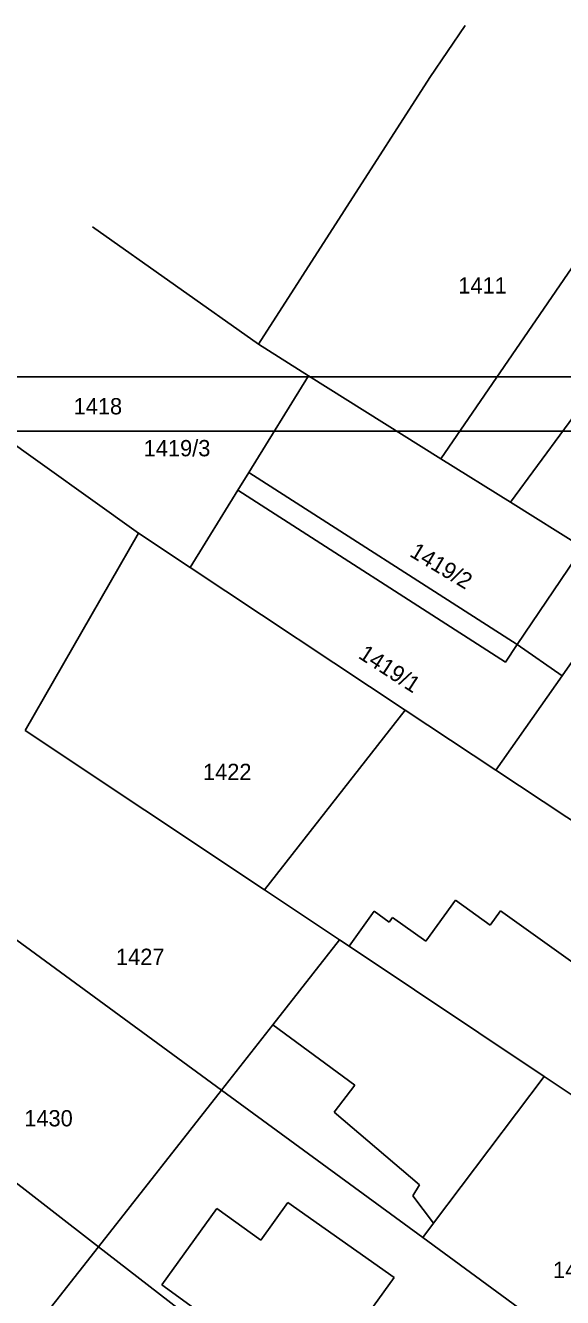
# Model space of a CAD drawing. Extents: x -601580 to 4, y -1204314 to 4.
# Drawn here: x -599697.9 to -599673.2, y -1204061.9 to -1204003.3 of the extents above; entities that cross this region are included whole.
import ezdxf

# ---------------------------------------------------------------- set-up
doc = ezdxf.new("R2010")
doc.units = 0
for name, color, linetype in [('00-KN-HRANICE PARCEL', 7, 'Continuous'), ('00-KN-PARC. CISLA', 7, 'Continuous'), ('00-KN-VNITRNI KRESBA', 7, 'Continuous'), ('00-RAZÍTKO', 7, 'Continuous')]:
    doc.layers.add(name, color=color, linetype=linetype)

msp = doc.modelspace()

# ---------------------------------------------------------------- linework, layer by layer
for points in [[(-599518.659, -1204168.008), (-599518.659, -1204019.508), (-599728.659, -1204019.508), (-599728.659, -1204168.008)], [(-599521.159, -1204165.508), (-599521.159, -1204022.008), (-599726.159, -1204022.008), (-599726.159, -1204165.508)]]:
    msp.add_lwpolyline(points, close=True)
at = {"layer": '00-KN-HRANICE PARCEL'}
for p, q in [((-599668.859, -1204008.756), (-599678.799, -1204023.286)), ((-599694.819, -1204012.606), (-599687.199, -1204018.006)), ((-599687.199, -1204018.006), (-599684.899, -1204019.456)), ((-599704.379, -1204018.366), (-599692.709, -1204026.706)), ((-599687.639, -1204023.906), (-599684.899, -1204019.456)), ((-599684.899, -1204019.456), (-599678.799, -1204023.286)), ((-599688.149, -1204024.726), (-599687.639, -1204023.906)), ((-599687.639, -1204023.906), (-599675.289, -1204031.826)), ((-599690.339, -1204028.286), (-599688.149, -1204024.726)), ((-599692.709, -1204026.706), (-599697.929, -1204035.786)), ((-599692.709, -1204026.706), (-599690.339, -1204028.286)), ((-599675.289, -1204031.826), (-599672.269, -1204027.366)), ((-599690.339, -1204028.286), (-599680.449, -1204034.846)), ((-599670.139, -1204028.846), (-599673.229, -1204033.266)), ((-599673.229, -1204033.266), (-599675.289, -1204031.826)), ((-599676.279, -1204037.606), (-599673.229, -1204033.266)), ((-599680.449, -1204034.846), (-599686.919, -1204043.126)), ((-599680.449, -1204034.846), (-599676.279, -1204037.606)), ((-599697.929, -1204035.786), (-599686.919, -1204043.126)), ((-599701.739, -1204042.916), (-599688.889, -1204052.336)), ((-599686.919, -1204043.126), (-599683.469, -1204045.426)), ((-599706.639, -1204050.186), (-599694.549, -1204059.546)), ((-599688.889, -1204052.336), (-599694.549, -1204059.546)), ((-599699.999, -1204066.486), (-599694.549, -1204059.546))]:
    msp.add_line(p, q, dxfattribs=at)
for points in [[(-599677.689, -1204003.336), (-599679.319, -1204005.736), (-599687.199, -1204018.006)], [(-599678.799, -1204023.286), (-599675.609, -1204025.276), (-599672.269, -1204027.366)], [(-599675.289, -1204031.826), (-599675.839, -1204032.636), (-599688.149, -1204024.726)], [(-599676.279, -1204037.606), (-599668.609, -1204042.696), (-599659.749, -1204048.576)], [(-599688.889, -1204052.336), (-599686.539, -1204049.336), (-599683.469, -1204045.426)], [(-599683.469, -1204045.426), (-599683.029, -1204045.716), (-599674.049, -1204051.706), (-599666.049, -1204057.046)], [(-599688.889, -1204052.336), (-599679.639, -1204059.116), (-599671.839, -1204064.836)], [(-599694.549, -1204059.546), (-599685.179, -1204066.806), (-599677.669, -1204072.676)]]:
    msp.add_lwpolyline(points, dxfattribs=at)
at = {"layer": '00-KN-VNITRNI KRESBA'}
for p, q in [((-599675.609, -1204025.276), (-599671.619, -1204019.856)), ((-599681.869, -1204044.106), (-599683.029, -1204045.716)), ((-599681.189, -1204044.606), (-599681.869, -1204044.106)), ((-599678.139, -1204043.596), (-599679.499, -1204045.486)), ((-599676.539, -1204044.746), (-599678.139, -1204043.596)), ((-599676.069, -1204044.086), (-599676.539, -1204044.746)), ((-599671.799, -1204047.146), (-599676.069, -1204044.086)), ((-599681.029, -1204044.386), (-599681.189, -1204044.606)), ((-599679.499, -1204045.486), (-599681.029, -1204044.386)), ((-599682.759, -1204052.106), (-599686.539, -1204049.336)), ((-599674.049, -1204051.706), (-599679.149, -1204058.466)), ((-599683.709, -1204053.346), (-599682.759, -1204052.106)), ((-599679.789, -1204056.696), (-599683.709, -1204053.346)), ((-599680.099, -1204057.206), (-599679.789, -1204056.696)), ((-599687.089, -1204059.236), (-599685.839, -1204057.506)), ((-599685.839, -1204057.506), (-599680.959, -1204060.966)), ((-599679.149, -1204058.466), (-599680.099, -1204057.206)), ((-599691.639, -1204061.296), (-599689.109, -1204057.786)), ((-599689.109, -1204057.786), (-599687.089, -1204059.236)), ((-599679.149, -1204058.466), (-599679.639, -1204059.116)), ((-599680.959, -1204060.966), (-599684.779, -1204066.256)), ((-599684.779, -1204066.256), (-599691.639, -1204061.296))]:
    msp.add_line(p, q, dxfattribs=at)
at = {"layer": '00-RAZÍTKO'}
for points in [[(-599728.76, -1204019.508), (-599518.659, -1204019.508), (-599518.659, -1204168.008), (-599728.76, -1204168.008)], [(-599728.76, -1204022.008), (-599521.159, -1204022.008), (-599521.159, -1204165.508), (-599728.76, -1204165.508)]]:
    msp.add_lwpolyline(points, dxfattribs=at)

# ---------------------------------------------------------------- texts
at = {"layer": '00-KN-PARC. CISLA'}
for s, p in [('1411', (-599678.003, -1204015.676)), ('1418', (-599695.695, -1204021.236)), ('1419/3', (-599692.472, -1204023.166)), ('1422', (-599689.745, -1204038.066)), ('1427', (-599693.745, -1204046.576)), ('1430', (-599697.965, -1204054.006)), ('1428', (-599673.645, -1204060.986))]:
    msp.add_text(s, height=0.75, dxfattribs=at).set_placement(p)
for s, rotation, p in [('1419/2', 329, (-599680.288, -1204027.739)), ('1419/1', 327, (-599682.647, -1204032.421))]:
    msp.add_text(s, height=0.75, rotation=rotation, dxfattribs=at).set_placement(p)

doc.saveas('drawing.dxf')
